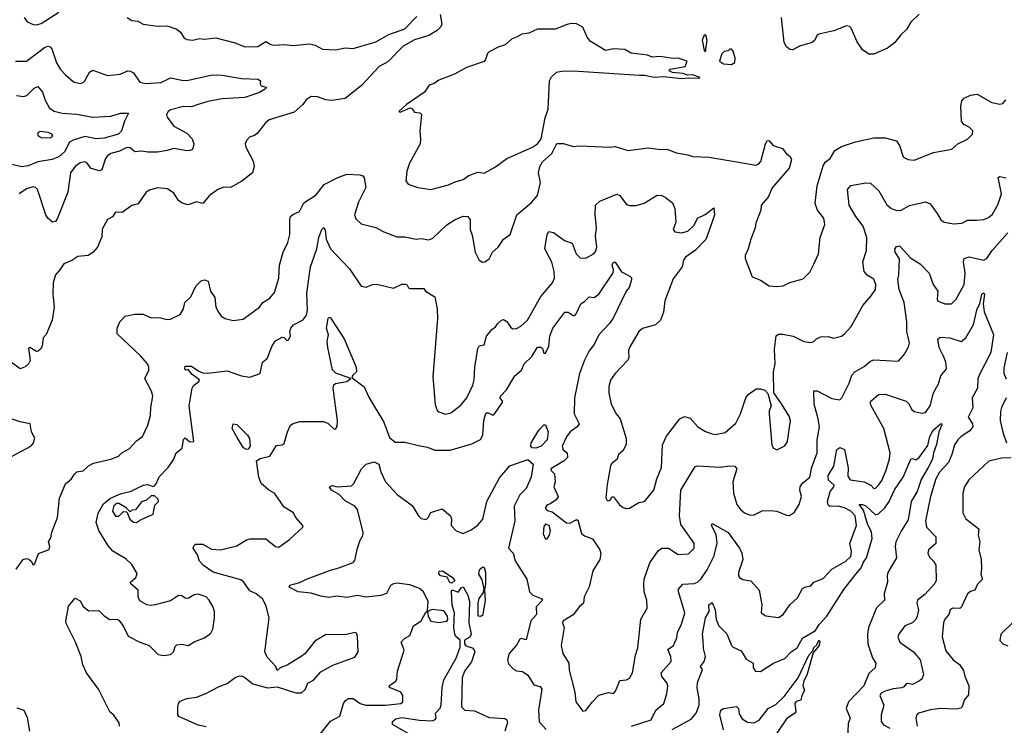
# Model space of a CAD drawing. Extents: x 1552033 to 1694788, y 811965 to 917215.
# Tile 486 of 632: x 1641212 to 1647303, y 874381 to 878742. Entities that reach past the tile are written whole.
import ezdxf

# ---------------------------------------------------------------- set-up
doc = ezdxf.new("R2010")
doc.units = 0

msp = doc.modelspace()

# ---------------------------------------------------------------- linework, layer by layer
at = {"layer": '0CON20XD'}
for points in [[(1643813.5, 878775), (1643822.5, 878715), (1643815, 878696.7), (1643794.2, 878675.8), (1643742.5, 878645), (1643655, 878618), (1643585, 878578.8), (1643489.4, 878480.6), (1643435, 878451.9), (1643326.9, 878335), (1643225, 878255.6), (1643142.2, 878242.2), (1643105, 878246.7), (1643055, 878265.5), (1643015, 878268.1), (1642985, 878247.5), (1642962.9, 878217.1), (1642908.9, 878171.1), (1642755, 878122.9), (1642732.5, 878105), (1642680.9, 878039.1), (1642665, 878026), (1642632.5, 878015), (1642613.9, 877996.1), (1642606.2, 877975), (1642610, 877955), (1642657.1, 877867.1), (1642662.2, 877835), (1642652.9, 877795), (1642586.1, 877743.9), (1642516.7, 877705), (1642475, 877707.1), (1642437.9, 877692.1), (1642385, 877653.1), (1642345, 877605.7), (1642305, 877615.6), (1642255, 877598.6), (1642217, 877607), (1642195, 877623.8), (1642165, 877670), (1642127, 877697), (1642065, 877702), (1642015, 877688.8), (1641993.8, 877675), (1641945.8, 877604.2), (1641905, 877593.8), (1641845, 877551.2), (1641805, 877553.3), (1641785, 877522.5), (1641755, 877507.5), (1641722.7, 877447.3), (1641720.5, 877400.5), (1641693.2, 877336.8), (1641665, 877304), (1641635, 877284), (1641572.4, 877277.6), (1641535, 877253.3), (1641485, 877233.8), (1641461.2, 877195), (1641433.8, 877165), (1641418, 877115), (1641416, 877045), (1641425.8, 876965), (1641412.9, 876885), (1641375, 876796.7), (1641356.7, 876775), (1641350, 876725), (1641340.9, 876705), (1641326.9, 876693.1), (1641315, 876691.9), (1641275, 876715.4), (1641267.4, 876712.6), (1641277.5, 876635), (1641267.3, 876615), (1641245, 876595.6), (1641215, 876583.4), (1641155, 876627.6)], [(1641238.8, 878755), (1641258.3, 878728.3), (1641295, 878712.9), (1641315, 878710.6), (1641345, 878718.9), (1641455, 878789.2)], [(1646775, 878775.8), (1646725, 878726.5), (1646697.9, 878682.1), (1646661.9, 878648.1), (1646625, 878600.6), (1646580, 878565), (1646495, 878528), (1646465, 878528), (1646425, 878555.8), (1646393.1, 878605), (1646355, 878688.8), (1646345, 878699.2), (1646326.9, 878703.1), (1646247.1, 878672.9), (1646155, 878652.9), (1646143.1, 878645), (1646130, 878615), (1646115, 878600.6), (1646035, 878578.9), (1645995, 878555.8), (1645975, 878558), (1645954.5, 878574.5), (1645941.3, 878601.3), (1645925.3, 878755.3)], [(1641876.7, 878755), (1641905, 878737.5), (1641942.1, 878732.1), (1641975, 878714.4), (1642065, 878702.9), (1642125, 878703.8), (1642185, 878683.3), (1642205.8, 878665.8), (1642228.8, 878628.8), (1642245, 878620), (1642283.6, 878616.4), (1642325, 878626), (1642355, 878621.4), (1642425, 878629.2), (1642545, 878600), (1642605, 878573.3), (1642685, 878575.7), (1642735, 878606.2), (1642765, 878588), (1642785, 878584.3), (1642845, 878589.2), (1642903.2, 878583.2), (1643007.7, 878592.3), (1643040, 878585), (1643085, 878558.9), (1643165, 878556.4), (1643225, 878568.5), (1643275, 878563.8), (1643387.3, 878597.3), (1643415.8, 878604.2), (1643495, 878650.6), (1643595, 878686), (1643669.1, 878760.9)], [(1643755, 877692.9), (1643865, 877721.4), (1643905, 877740), (1643956.2, 877753.8), (1643990.4, 877779.6), (1644045, 877800.6), (1644085, 877794.3), (1644155, 877832.9), (1644225.8, 877884.2), (1644385, 877954.4), (1644414.4, 877975), (1644437.8, 878005), (1644463, 878135), (1644480.5, 878189.5), (1644489.6, 878365), (1644500.8, 878389.2), (1644533.1, 878416.9), (1644564.8, 878424.8), (1644635, 878426.9), (1645045, 878399), (1645078.7, 878398.7), (1645135, 878385.9), (1645195, 878390.4), (1645307.9, 878377.9), (1645346.6, 878383.4), (1645415, 878380), (1645420, 878385), (1645375, 878401.2), (1645345, 878398.8), (1645315, 878410), (1645250, 878415), (1645230, 878425), (1645235, 878436.7), (1645328.3, 878451.7), (1645340, 878485), (1645285, 878504.2), (1645255, 878502.9), (1645174.5, 878515.5), (1645125, 878510.8), (1645095, 878523.1), (1644995, 878534.3), (1644955, 878558), (1644885, 878562), (1644835, 878552.5), (1644740.3, 878610.3), (1644723, 878633), (1644696.2, 878695), (1644655.8, 878715.8), (1644625, 878718), (1644597.7, 878712.3), (1644525, 878684.2), (1644415, 878684.2), (1644362.2, 878657.8), (1644318.1, 878651.9), (1644285.4, 878634.6), (1644255, 878621.2), (1644215, 878585.6), (1644175.5, 878574.5), (1644115, 878543.3), (1644105, 878534), (1644094.3, 878495.7), (1644085, 878484.2), (1643975, 878447.5), (1643901.2, 878405), (1643805, 878368.6), (1643775, 878348), (1643745, 878336.7), (1643716, 878295), (1643605, 878218.1), (1643557.5, 878175), (1643565, 878170), (1643627, 878197), (1643635.6, 878195.6), (1643655, 878170), (1643686.4, 878166.4), (1643696.7, 878155), (1643686.4, 878053.6), (1643692, 878005), (1643688.6, 877975), (1643622.9, 877855), (1643605.8, 877805), (1643600, 877745), (1643615, 877726.2), (1643674.3, 877704.3), (1643755, 877692.9)], [(1645455, 878543.3), (1645465.2, 878615), (1645455.6, 878645.6), (1645445, 878647.1), (1645434.5, 878614.5), (1645445, 878552.5), (1645455, 878543.3)], [(1641185, 878485.7), (1641255, 878485.6), (1641365, 878570.4), (1641385, 878578.2), (1641401.2, 878575), (1641411.5, 878561.5), (1641440, 878475), (1641464.4, 878435), (1641495, 878400.6), (1641545, 878357.5), (1641585, 878348), (1641605, 878354.2), (1641615, 878364.2), (1641642.8, 878417.2), (1641665, 878430.8), (1641755, 878398), (1641833.8, 878406.2), (1641880, 878425), (1641895, 878423.8), (1641915, 878413.8), (1641955, 878355.4), (1641992.2, 878347.8), (1642086.6, 878353.4), (1642145, 878382.2), (1642215, 878367.3), (1642245, 878366.9), (1642405, 878401.2), (1642465, 878398.8), (1642585, 878377.9), (1642684.2, 878374.2), (1642702.5, 878365), (1642700, 878345), (1642705, 878332.5), (1642736.7, 878325), (1642732.5, 878315), (1642695, 878291.9), (1642605, 878262), (1642465, 878252.2), (1642375, 878236.8), (1642315, 878216.8)], [(1645615, 878464.2), (1645635, 878476.7), (1645637.8, 878505), (1645625, 878547.5), (1645615, 878560), (1645605, 878560), (1645595, 878550), (1645570, 878545), (1645555, 878530), (1645540, 878485), (1645565, 878470), (1645615, 878464.2)], [(1641193.1, 878273.1), (1641235, 878267.8), (1641256.2, 878273.8), (1641300.6, 878319.4), (1641325, 878328.6), (1641354, 878294), (1641369.2, 878245), (1641396.4, 878195), (1641425, 878176.5), (1641475, 878163.8), (1641565, 878157.6), (1641665, 878139.2), (1641775, 878145.5), (1641835, 878163.9), (1641885.8, 878165), (1641860, 878115), (1641841.5, 878055), (1641823.3, 878035), (1641735, 878009.3), (1641685, 878006.4), (1641615, 878019.7), (1641542.4, 877997.6), (1641520.8, 877985), (1641489.2, 877925), (1641454.4, 877895), (1641413.1, 877876.9), (1641325, 877862.6), (1641265, 877839.4), (1641225, 877833), (1641145, 877851.6)], [(1641190, 875345), (1641233.3, 875405), (1641255, 875412), (1641268.3, 875408.3), (1641283.8, 875395), (1641295, 875372.5), (1641305, 875380), (1641327.7, 875442.3), (1641395, 875467.5), (1641398.8, 875485), (1641390, 875515), (1641405, 875540), (1641410, 875575), (1641446.2, 875665), (1641457.5, 875785), (1641495, 875873.8), (1641532.5, 875905), (1641548.2, 875931.8), (1641565, 875947.5), (1641605, 875952.9), (1641637.7, 875985), (1641668.8, 876001.2), (1641775, 876025.8), (1641824, 876045), (1641844.2, 876065), (1641889.9, 876090.1), (1641935, 876140), (1641971.2, 876165), (1642005.4, 876235), (1642021.2, 876295), (1642022.9, 876345), (1642035.4, 876414.6), (1642027.3, 876445), (1641985.8, 876525), (1642011.4, 876575), (1642011.1, 876595), (1642002.9, 876615), (1641959.5, 876665), (1641815, 876801.2), (1641814.6, 876834.6), (1641831.5, 876875), (1641865, 876910), (1641925, 876922.5), (1641975, 876922.5), (1642025, 876900), (1642075, 876902), (1642125, 876889.2), (1642145, 876890.8), (1642205, 876920), (1642225.4, 876955), (1642234.3, 876995), (1642270.7, 877029.3), (1642300.6, 877095), (1642335, 877128), (1642355, 877134), (1642378.8, 877125), (1642392.5, 877065), (1642419.4, 877025), (1642425.6, 876965.6), (1642440.8, 876935), (1642459.1, 876909.1), (1642483.3, 876895), (1642531.9, 876881.9), (1642595, 876891.4), (1642695, 876964.2), (1642716, 876995), (1642759.3, 877020.7), (1642788.6, 877055), (1642815.5, 877144.5), (1642820, 877225), (1642841.9, 877305), (1642870, 877365), (1642883.3, 877415), (1642882.2, 877505), (1642887.5, 877525), (1642901.3, 877538.7), (1642942.6, 877557.4), (1642970, 877610), (1643045, 877658.9), (1643095.8, 877724.2), (1643175, 877765.5), (1643235, 877788.1), (1643315, 877784), (1643335, 877776.7), (1643343.3, 877765), (1643352.5, 877705), (1643308.1, 877615), (1643282.5, 877535), (1643291.2, 877511.2), (1643325, 877480.8), (1643415, 877456.7), (1643465, 877430), (1643545, 877400), (1643595, 877400), (1643665, 877385.7), (1643695, 877389.2), (1643742.1, 877382.1), (1643767.7, 877392.3), (1643854.2, 877475), (1643905, 877507.8), (1643955, 877526.9), (1643985, 877525.8), (1643999.2, 877505), (1643997.5, 877445), (1644011.2, 877411.2), (1644028.8, 877305), (1644053.3, 877255), (1644075, 877243.3), (1644090, 877245), (1644115, 877263.3), (1644135.7, 877305), (1644172, 877335), (1644204, 877385), (1644245.9, 877414.1), (1644287.5, 877535), (1644376.9, 877613.1), (1644415.4, 877655), (1644434, 877736), (1644422, 877795), (1644429.4, 877835), (1644445, 877863.2), (1644502.9, 877915), (1644535, 877977.5), (1644576.4, 877976.4), (1644635, 877957.5), (1644675, 877963.3), (1644865, 877953.8), (1644895, 877957.5), (1644975, 877932.5), (1645100.9, 877949.1), (1645175, 877940.2), (1645215, 877942.4), (1645275, 877919.8), (1645345, 877907.1), (1645375, 877895.8), (1645475, 877892.6), (1645635.8, 877865.9), (1645765, 877843.7), (1645781.7, 877848.3), (1645795.5, 877865), (1645825, 877973.8), (1645835, 877993.3), (1645845, 877996.2), (1645872.5, 877965), (1645930, 877945), (1645952.5, 877915), (1645977.3, 877897.3), (1645985.7, 877875.7), (1645971.9, 877825), (1645867.4, 877702.6), (1645841.1, 877645), (1645799.4, 877595), (1645797.5, 877565), (1645765.8, 877485), (1645762, 877455), (1645734.3, 877385.7), (1645718.8, 877325), (1645700, 877285), (1645700, 877265), (1645743.6, 877153.6), (1645795, 877131.2), (1645847.7, 877097.7), (1645895, 877093.8), (1645935, 877098), (1645975, 877118), (1646058.8, 877141.2), (1646099.1, 877180.9), (1646125, 877231.2), (1646153.3, 877295), (1646164.4, 877395), (1646193.3, 877476.7), (1646186.5, 877515), (1646147.5, 877565), (1646132.9, 877605), (1646144.4, 877715), (1646182, 877838), (1646197.5, 877862.5), (1646225.2, 877884.8), (1646255, 877934.2), (1646295, 877959.2), (1646382.1, 877987.9), (1646495, 878012.5), (1646565, 878010.8), (1646635, 877993.3), (1646654.3, 877965), (1646676.2, 877895), (1646705, 877878), (1646745, 877874.2), (1646865, 877921.2), (1646978.3, 877941.7), (1647015, 877973.8), (1647075, 878004), (1647106, 878035), (1647108.8, 878055), (1647085, 878078), (1647053.2, 878093.2), (1647038.6, 878115), (1647033, 878207), (1647039.7, 878240.3), (1647055, 878258), (1647092.5, 878275), (1647135, 878280.8), (1647225, 878230), (1647275, 878220), (1647292.5, 878225), (1647312.7, 878247.3)], [(1642315, 878216.8), (1642275, 878203.2), (1642226.2, 878206.2), (1642145, 878185.8), (1642130.6, 878175), (1642120.9, 878155), (1642125, 878139.4), (1642164.7, 878084.7), (1642245, 878041.4), (1642278.8, 878005), (1642289.2, 877975), (1642280, 877940), (1642267.1, 877932.9), (1642245, 877931.9), (1642165, 877946.8), (1642125, 877933.3), (1642065, 877924), (1642005, 877922.9), (1641965, 877929.1), (1641925, 877924.4), (1641895, 877950), (1641875, 877951.1), (1641829.8, 877930.2), (1641775.5, 877914.5), (1641755, 877900.8), (1641743.3, 877885), (1641720, 877815), (1641705, 877808), (1641655, 877821.4), (1641627.2, 877857.2), (1641615, 877864.2), (1641585, 877858.1), (1641554.2, 877835), (1641526.9, 877795), (1641509.5, 877675), (1641445.6, 877514.4), (1641433.3, 877495), (1641415, 877490), (1641385, 877516.2), (1641373.3, 877535), (1641322.4, 877692.4), (1641310, 877705), (1641295, 877708.1), (1641255, 877695.6), (1641208, 877665)], [(1641405, 878012.2), (1641417.5, 878025), (1641410.8, 878035), (1641388.8, 878045), (1641338.9, 878051.1), (1641325.8, 878045), (1641321.4, 878035), (1641326, 878025), (1641345, 878014.6), (1641405, 878012.2)], [(1645746.2, 876445), (1645769.5, 876460.5), (1645795, 876461.2), (1645821.2, 876451.2), (1645840.7, 876430.7), (1645860, 876355), (1645848.8, 876325), (1645848.8, 876305), (1645865, 876112.5), (1645875, 876093.3), (1645895, 876084), (1645945, 876107.5), (1645961.4, 876135), (1645980.8, 876265), (1645971.2, 876291.2), (1645925, 876367.5), (1645876.4, 876436.4), (1645875.8, 876565), (1645885.7, 876615.7), (1645881.5, 876705), (1645891.8, 876788.2), (1645905, 876799.2), (1645931.9, 876798.1), (1645996.7, 876785), (1646063, 876753), (1646105, 876747.5), (1646125, 876752), (1646141.2, 876768.8), (1646165, 876781.2), (1646213.9, 876783.9), (1646245, 876773.8), (1646295, 876785.8), (1646315, 876800), (1646355, 876846), (1646428, 876975), (1646480, 877035), (1646505.6, 877074.4), (1646508.5, 877105), (1646495, 877138), (1646455, 877162.5), (1646436.5, 877186.5), (1646426.7, 877245), (1646449.6, 877315), (1646453.2, 877395), (1646430, 877465), (1646384.6, 877525), (1646343.5, 877595), (1646332.3, 877692.3), (1646352.4, 877717.6), (1646445, 877734.4), (1646475, 877730.8), (1646525.7, 877685), (1646575, 877596.9), (1646605, 877574.4), (1646635, 877562.2), (1646664.5, 877565.5), (1646716.4, 877593.6), (1646815.7, 877615.7), (1646843.2, 877603.2), (1646888, 877545), (1646910, 877505), (1646930, 877490), (1646989.7, 877480.3), (1647040, 877485), (1647075, 877502), (1647132.9, 877502.9), (1647175, 877506), (1647205, 877518.8), (1647230.3, 877539.7), (1647262.9, 877597.1), (1647284.4, 877665), (1647265, 877767.5), (1647275, 877773.8), (1647315, 877764.3)], [(1641830, 874375), (1641827.5, 874395), (1641793.9, 874443.9), (1641770, 874465), (1641700, 874605), (1641624.4, 874705), (1641601.9, 874755), (1641591.4, 874805), (1641557.9, 874895), (1641500.3, 875010.3), (1641497.1, 875025), (1641513.6, 875116.4), (1641555, 875167.5), (1641585, 875150), (1641603.8, 875115), (1641638.8, 875088.8), (1641701.2, 875091.2), (1641735, 875056.7), (1641770, 875035), (1641813, 875037), (1641825, 875031.2), (1641852, 874995), (1641882.1, 874932.1), (1641955, 874895.4), (1642012.5, 874875), (1642069.3, 874819.3), (1642105, 874811.2), (1642145, 874818), (1642164, 874835), (1642172.9, 874867.1), (1642185, 874878), (1642215, 874882), (1642255, 874873.8), (1642295, 874898.8), (1642355, 874920.8), (1642395, 874951.2), (1642406.7, 874975), (1642416.4, 875045), (1642416.7, 875085), (1642407.5, 875115), (1642384.2, 875155), (1642365, 875174.2), (1642315, 875191.9), (1642292.2, 875187.8), (1642254.1, 875164.1), (1642235, 875166), (1642215, 875181.2), (1642195, 875184), (1642145, 875150.8), (1642050, 875125), (1642025, 875120.8), (1641997.5, 875125), (1641955, 875150), (1641944.2, 875175), (1641945.7, 875215.7), (1641900, 875255), (1641896.7, 875265), (1641931.2, 875295), (1641938.3, 875318.3), (1641905.6, 875375.6), (1641868.9, 875408.9), (1641787.4, 875457.4), (1641756.2, 875495), (1641701.2, 875585), (1641686, 875635), (1641697.7, 875692.3), (1641731.2, 875748.8), (1641774.6, 875785.4), (1641835, 875810.8), (1641902.1, 875827.9), (1641975, 875865.6), (1642005, 875869.2), (1642035, 875857.5), (1642045, 875860), (1642057, 875873), (1642075, 875916.2), (1642130, 875975), (1642165.8, 876025), (1642180, 876065), (1642216.6, 876093.4), (1642225, 876147.5), (1642235, 876157.5), (1642265, 876133.3), (1642290, 876135), (1642260.9, 876355), (1642279, 876465), (1642288, 876482), (1642304.2, 876494.2), (1642320, 876505), (1642323.8, 876515), (1642278.6, 876548.6), (1642255, 876580), (1642240, 876575), (1642232.5, 876585), (1642235, 876600), (1642275, 876600), (1642319.3, 876569.3), (1642345, 876559.1), (1642375, 876556.5), (1642495, 876571.1), (1642585, 876541.2), (1642635, 876532.1), (1642698.6, 876555), (1642714.5, 876625.5), (1642742.1, 876647.9), (1642774.4, 876725.6), (1642795, 876756.2), (1642835, 876780), (1642848.3, 876778.3), (1642865, 876760), (1642875, 876762.5), (1642886.2, 876785), (1642882.5, 876815), (1642888.8, 876835), (1642905, 876856), (1642965, 876886.7), (1642986.5, 876915), (1642992.4, 876947.6), (1642989.1, 877050.9), (1643011.8, 877215), (1643049.1, 877325), (1643062.7, 877395), (1643081.3, 877445), (1643093, 877457), (1643102.4, 877442.4), (1643108.4, 877385), (1643134.6, 877325), (1643251.7, 877201.7), (1643325, 877094.4), (1643355, 877089.2), (1643395, 877106.2), (1643422, 877108), (1643525, 877082.5), (1643575, 877106.9), (1643598, 877108), (1643606.2, 877106.2), (1643616.2, 877085), (1643625, 877081.5), (1643711.2, 877081.2), (1643723.1, 877065), (1643778.9, 877028.9), (1643793.5, 876955), (1643796.9, 876895), (1643767.5, 876535), (1643782.9, 876362.9), (1643795, 876326), (1643805, 876317.5), (1643845, 876304.4), (1643878.3, 876311.7), (1643939.8, 876360.2), (1643976.9, 876405), (1644015, 876483.3), (1644022.7, 876515), (1644026.4, 876595), (1644045, 876710), (1644055, 876726.2), (1644085, 876733.3), (1644099.5, 876785), (1644132.1, 876827.9), (1644155, 876843.3), (1644167, 876863), (1644192.5, 876885), (1644205, 876888.8), (1644225, 876876.7), (1644249.6, 876839.6), (1644261.5, 876831.5), (1644285, 876833.1), (1644311.4, 876848.6), (1644352.9, 876885), (1644435, 877030.6), (1644508, 877115), (1644519.5, 877145), (1644518.1, 877185), (1644502.9, 877242.9), (1644461.2, 877325), (1644475.7, 877414.3), (1644485, 877433.8), (1644515, 877426.4), (1644582.5, 877377.5), (1644630, 877360), (1644653.9, 877293.9), (1644679.7, 877269.7), (1644715, 877267.5), (1644765, 877297.5), (1644776.7, 877313.3), (1644781.8, 877335), (1644774.5, 877405), (1644780.3, 877455), (1644771.9, 877535), (1644774.7, 877595.3), (1644800.1, 877619.9), (1644905, 877663.3), (1644925, 877655.6), (1644965, 877600), (1644985, 877592.9), (1645026.3, 877593.7), (1645075, 877607.5), (1645155, 877658), (1645185, 877655.8), (1645205, 877646), (1645249.1, 877609.1), (1645264.2, 877575), (1645269.7, 877490.3), (1645253.8, 877445), (1645265, 877430), (1645305, 877424.5), (1645345, 877435.6), (1645385, 877471.9), (1645405.6, 877515), (1645451.7, 877538.3), (1645505, 877580), (1645510.8, 877535), (1645490.5, 877480.5), (1645455.6, 877384.4), (1645391.9, 877318.1), (1645330.5, 877275), (1645318.5, 877255), (1645309.4, 877215), (1645255, 877140), (1645203.5, 877005), (1645193.5, 876935), (1645175, 876883.8), (1645144.2, 876855.8), (1645065, 876834.2), (1645042.5, 876815), (1644983.6, 876716.4), (1644977.8, 876695), (1644980.8, 876655), (1644973.4, 876636.6), (1644895, 876556), (1644867, 876513), (1644856, 876475), (1644856, 876435), (1644870, 876365), (1644901.2, 876305), (1644925.4, 876275.4), (1644963, 876153), (1644964.2, 876115.8), (1644943, 876077), (1644916, 876055), (1644908.8, 876025), (1644875, 875998.6), (1644867.3, 875985), (1644845, 875870), (1644837.2, 875787.2), (1644845, 875769.2), (1644855, 875768), (1644866.7, 875775), (1644875, 875792.5), (1644885, 875792.5), (1644922.9, 875742.9), (1644945, 875726.2), (1644965, 875720), (1644985, 875722), (1645042.3, 875757.7), (1645077.5, 875765), (1645134, 875835), (1645154, 875905), (1645182.5, 875975), (1645188.1, 876115), (1645212.2, 876167.8), (1645295, 876275.8), (1645325, 876288.9), (1645359.8, 876279.8), (1645406, 876225), (1645455, 876197.1), (1645495, 876182.5), (1645515, 876178), (1645575, 876190), (1645642.2, 876247.8), (1645670, 876305), (1645704.3, 876405), (1645718, 876425), (1645746.2, 876445)], [(1644705, 877001.2), (1644735, 877030), (1644765, 877023.9), (1644795, 877045.4), (1644882.7, 877177.3), (1644886, 877195), (1644877.3, 877225), (1644885, 877244.3), (1644895, 877242.9), (1644933.9, 877183.9), (1644986.4, 877156.4), (1644995.9, 877145.9), (1644996, 877135), (1644983, 877087), (1644964.3, 877065), (1644882.7, 876897.3), (1644860, 876865), (1644793.9, 876795), (1644765.3, 876734.7), (1644735.5, 876695), (1644705, 876638), (1644675.3, 876554.7), (1644643.8, 876405), (1644641.2, 876305), (1644673.5, 876245), (1644660, 876225), (1644617.5, 876195), (1644595, 876162.9), (1644568.2, 876105), (1644574.1, 876084.1), (1644598.6, 876065), (1644600, 876035), (1644580.6, 876015), (1644497.5, 875965), (1644500, 875955), (1644520, 875935), (1644524, 875885), (1644516.2, 875855), (1644543.8, 875795), (1644530, 875775), (1644492.3, 875747.7), (1644475, 875742.5), (1644465, 875730), (1644465, 875720), (1644475, 875707.5), (1644505, 875700), (1644595, 875632.5), (1644615, 875630), (1644655, 875651.2), (1644665, 875650), (1644686.4, 875566.4), (1644705, 875551.4), (1644755, 875533.8), (1644800.6, 875465), (1644806.8, 875443.2), (1644800.8, 875405), (1644756.7, 875335), (1644733.8, 875236.2), (1644702.7, 875175), (1644699.6, 875135), (1644675, 875114.3), (1644636, 875064), (1644572.5, 875025), (1644569.4, 875015), (1644580, 874985), (1644562, 874875), (1644572, 874825), (1644608.1, 874765), (1644611.5, 874721.5), (1644646.9, 874585), (1644652.9, 874525), (1644695, 874467.5), (1644715, 874472.5), (1644754.2, 874525), (1644795, 874566.7), (1644855, 874583.3), (1644885, 874576.7), (1644897.9, 874592.1), (1644925, 874656.9), (1644965, 874662.5), (1644985, 874671.5), (1645002.9, 874705), (1645020.5, 874815), (1645035, 874860), (1645053.9, 875036.1), (1645093.1, 875105), (1645090.6, 875155), (1645074.4, 875205), (1645071.9, 875255), (1645074.4, 875285), (1645110.6, 875385), (1645160.8, 875459.2), (1645183.6, 875476.4), (1645225.5, 875475.5), (1645285, 875436), (1645348.8, 875441.2), (1645384.2, 875475.8), (1645385, 875506.7), (1645301.9, 875621.9), (1645293.7, 875675), (1645300.9, 875835), (1645390.6, 875979.4), (1645405.6, 875984.4), (1645545, 875975.6), (1645605, 875985.4), (1645635, 875982), (1645647.1, 875965), (1645622.7, 875885), (1645627.5, 875815), (1645647.5, 875745), (1645671.9, 875711.9), (1645695, 875693.1), (1645730.5, 875680.5), (1645755, 875681.5), (1645805, 875706.9), (1645855, 875708.6), (1645895, 875704.3), (1645955, 875678.8), (1645973.3, 875676.7), (1646005, 875698.8), (1646034.5, 875745.5), (1646048.6, 875795), (1646036.9, 875835), (1646039.4, 875855), (1646055, 875876.7), (1646100.5, 875915), (1646112.8, 875977.2), (1646145.5, 876065), (1646145.5, 876145.5), (1646159.5, 876225), (1646151.8, 876275), (1646126.2, 876365), (1646125, 876447.5), (1646145, 876447.8), (1646235, 876401.2), (1646285, 876393.1), (1646296.9, 876405), (1646342.2, 876495), (1646359.5, 876545), (1646378.6, 876565), (1646435, 876597.5), (1646475, 876632.2), (1646495, 876639.4), (1646647.9, 876632.1), (1646685.7, 876675), (1646710.7, 876719.3), (1646716.5, 876745), (1646698.8, 876815), (1646700.5, 876875), (1646682.9, 876995), (1646651.2, 877075), (1646644.1, 877135.9), (1646650.8, 877165), (1646654.7, 877264.7), (1646628, 877305), (1646626.4, 877323.6), (1646635, 877340), (1646655, 877343.8), (1646725, 877267.5), (1646782.7, 877232.7), (1646837.5, 877175), (1646862.9, 877105), (1646892.3, 877065), (1646886.4, 877015), (1646890, 877005), (1646935, 876985.8), (1646976.7, 876985), (1647004.5, 877015.5), (1647053.8, 877105), (1647061.1, 877175), (1647050.6, 877245), (1647053.5, 877266.5), (1647085, 877276.7), (1647175, 877256.5), (1647194.7, 877265.3), (1647227.5, 877315), (1647325.1, 877424.9)], [(1642365, 874371.8), (1642315, 874382.2), (1642195.8, 874434.2), (1642190.4, 874445), (1642189.6, 874495), (1642194, 874515), (1642205, 874529.1), (1642245, 874545.5), (1642305, 874553.6), (1642362.8, 874577.2), (1642445, 874621.4), (1642495, 874640), (1642543.8, 874676.2), (1642565, 874684.4), (1642585, 874685.6), (1642605, 874677.1), (1642655, 874637.5), (1642745, 874612), (1642805, 874618.8), (1642920.4, 874580.4), (1642955, 874582.2), (1642977.7, 874602.3), (1642995, 874641.2), (1643029.5, 874660.5), (1643075, 874711.2), (1643148.3, 874751.7), (1643285, 874802.5), (1643306.2, 874835), (1643302.2, 874932.2), (1643295, 874950), (1643285, 874954), (1643225, 874939.4), (1643107.3, 874942.7), (1643038.3, 874901.7), (1643018, 874875), (1642976.6, 874823.4), (1642953.8, 874805), (1642867.2, 874752.8), (1642824, 874736), (1642805, 874720), (1642796.7, 874745), (1642742.1, 874802.1), (1642727.3, 874835), (1642755.4, 875045), (1642736.4, 875116.4), (1642715, 875160), (1642675, 875193.3), (1642635, 875211.4), (1642598.6, 875265), (1642580.5, 875280.5), (1642408.1, 875328.1), (1642348.5, 875368.5), (1642325.2, 875395.2), (1642311.2, 875435), (1642284.7, 875475), (1642289.2, 875490.8), (1642300.4, 875499.6), (1642345, 875500.7), (1642399.1, 875469.1), (1642455, 875465.9), (1642555, 875489.8), (1642615, 875526.4), (1642637, 875533), (1642734.2, 875534.2), (1642795, 875486.2), (1642815, 875482), (1642881.1, 875528.9), (1642963.3, 875605), (1642962.5, 875615), (1642917.7, 875667.7), (1642906.2, 875695), (1642848.2, 875728.2), (1642787.8, 875815), (1642753.7, 875833.7), (1642705.2, 875875.2), (1642690.4, 875915), (1642677.3, 876015), (1642699.4, 876030.6), (1642760, 876045), (1642800.7, 876109.3), (1642835, 876113.8), (1642848.3, 876121.7), (1642868, 876195), (1642888, 876235), (1642903, 876247), (1642945, 876257.5), (1643088.5, 876258.5), (1643117.6, 876247.6), (1643155, 876213.8), (1643165, 876211.2), (1643175, 876227.5), (1643177.3, 876262.7), (1643151.8, 876465), (1643155.3, 876484.7), (1643165, 876492.7), (1643235, 876505.4), (1643260, 876525), (1643167.8, 876557.8), (1643147.6, 876577.6), (1643117.3, 876715), (1643114.7, 876754.7), (1643121.6, 876795), (1643109.6, 876835), (1643120, 876895), (1643125, 876902.5), (1643135, 876900), (1643218.8, 876768.8), (1643293.3, 876595), (1643294.6, 876565.4), (1643271.8, 876545), (1643265.8, 876535), (1643268.8, 876528.8), (1643341.8, 876471.8), (1643373.8, 876405), (1643463.9, 876255), (1643500.5, 876160.5), (1643535, 876130.4), (1643595, 876130.9), (1643679.7, 876109.7), (1643735, 876099.1), (1643780.4, 876080.4), (1643875, 876082.3), (1644009.1, 876120.9), (1644062, 876148), (1644075.9, 876174.1), (1644082.5, 876265), (1644095, 876308.8), (1644105, 876314), (1644135, 876298.8), (1644145, 876300), (1644197.5, 876375), (1644198, 876385), (1644183.8, 876405), (1644185.8, 876415), (1644223.5, 876455), (1644275, 876540), (1644316.2, 876575), (1644332, 876615), (1644379.8, 876660.2), (1644415, 876717.5), (1644435, 876718.8), (1644445, 876710), (1644455, 876681.2), (1644465, 876681.4), (1644485, 876723.8), (1644490.4, 876785), (1644509.2, 876835), (1644585, 876933.8), (1644605, 876933.8), (1644635, 876913.8), (1644645, 876913.8), (1644655, 876923.3), (1644683.8, 876985), (1644705, 877001.2)], [(1645905, 875046.3), (1645935.3, 875064.7), (1645975, 875125.3), (1646022.4, 875167.6), (1646055, 875225.4), (1646075, 875237.1), (1646105, 875242.5), (1646123.6, 875266.4), (1646181.5, 875288.5), (1646235, 875346), (1646322.9, 875395), (1646352.9, 875425), (1646356.4, 875455), (1646347.1, 875505), (1646388.8, 875615), (1646379.2, 875675), (1646354, 875705), (1646314.7, 875725.3), (1646275, 875734.8), (1646223.9, 875733.9), (1646213.5, 875743.5), (1646209.6, 875765), (1646224.8, 875825.2), (1646248.5, 875855), (1646250, 875865), (1646215.8, 875895), (1646212.8, 875925), (1646248.2, 875981.8), (1646267.5, 876085), (1646285, 876098.6), (1646314.4, 876084.4), (1646337.6, 875972.4), (1646335, 875920), (1646348.7, 875898.7), (1646436.2, 875885), (1646476.7, 875865), (1646495, 875844.2), (1646505, 875846), (1646525, 875864.3), (1646545, 875894.3), (1646572.3, 875957.7), (1646592.6, 876027.4), (1646595.9, 876065), (1646557.7, 876215), (1646478.5, 876355), (1646473.5, 876375), (1646477.1, 876385), (1646525, 876424.4), (1646565, 876427.5), (1646695, 876384.3), (1646714.3, 876365), (1646728.6, 876335), (1646745, 876321.1), (1646795, 876310.9), (1646815.8, 876315), (1646845, 876355.8), (1646865.2, 876434.8), (1646895, 876492), (1646909.8, 876540.2), (1646944.2, 876585), (1646940.8, 876625), (1646927, 876663), (1646900, 876715), (1646892, 876768), (1646905, 876779.2), (1646965, 876776), (1647035, 876753.8), (1647064.5, 876775.5), (1647112.8, 876857.2), (1647134.6, 876955.4), (1647152, 876985), (1647164.5, 877045), (1647175, 877053.8), (1647180.8, 877045), (1647171.2, 876985), (1647177, 876937), (1647235.5, 876795.5), (1647218.5, 876685), (1647146.1, 876545), (1647138.8, 876521.2), (1647137.5, 876465), (1647103.1, 876405), (1647107.3, 876342.7), (1647078.1, 876285), (1647105.6, 876245), (1647107.1, 876225), (1647089.7, 876200.2), (1647034.8, 876165.2), (1647014.1, 876145), (1646995, 876113.3), (1646977.3, 876055), (1646957.2, 876005), (1646902.5, 875945), (1646880, 875905), (1646845.3, 875795), (1646815.3, 875645), (1646821.8, 875605), (1646878.1, 875545), (1646878.4, 875505), (1646833.3, 875465), (1646830, 875445), (1646839.1, 875419.1), (1646865.4, 875395), (1646879.7, 875369.7), (1646881.4, 875275), (1646873.4, 875256.6), (1646810.7, 875189.3), (1646765, 875153.8), (1646761.5, 875135), (1646771.5, 875095), (1646764.5, 875055), (1646754.5, 875035), (1646735, 875013.8), (1646687.8, 874995), (1646650, 874945), (1646643.1, 874925), (1646656.4, 874895), (1646740, 874835), (1646782.5, 874785), (1646802.9, 874695), (1646793.2, 874666.8), (1646778.8, 874655), (1646735, 874633.8), (1646705, 874640), (1646695, 874636.7), (1646681.7, 874618.3), (1646668.3, 874611.7), (1646615, 874607), (1646565, 874592.2), (1646540.9, 874579.1), (1646533.1, 874565), (1646558.1, 874505), (1646540.4, 874445), (1646540, 874405), (1646555, 874384.4), (1646595, 874362.5)], [(1647319.7, 876685), (1647299.8, 876590.2), (1647300.6, 876555), (1647313.1, 876523.1)], [(1647314.6, 876405), (1647284.4, 876345), (1647278.7, 876321.3), (1647277.1, 876265), (1647293.5, 876193.5), (1647316.1, 876126.1)], [(1641165, 876043.3), (1641280, 876105), (1641295, 876122.5), (1641306.2, 876155), (1641284, 876195), (1641277.5, 876245), (1641215, 876256.2), (1641115, 876290)], [(1642615, 876085.3), (1642596.2, 876095), (1642559.1, 876155), (1642526, 876215), (1642532.5, 876245), (1642555, 876239.2), (1642621.4, 876175), (1642632.5, 876152.5), (1642638.1, 876105), (1642625, 876087.1), (1642615, 876085.3)], [(1644405, 876093.8), (1644382.5, 876095), (1644374.4, 876105), (1644375, 876127.5), (1644422.5, 876205), (1644455, 876237.5), (1644465, 876237.5), (1644481.2, 876195), (1644473.8, 876145), (1644438, 876105), (1644405, 876093.8)], [(1645247.5, 874355), (1645365, 874418), (1645397.5, 874455), (1645414.4, 874505), (1645415.6, 874545), (1645403.1, 874613.1), (1645405.2, 874645.2), (1645436.2, 874725), (1645423.3, 874745), (1645445, 874775.8), (1645453.8, 874805), (1645441.5, 874855), (1645439.5, 874905), (1645436.1, 874945), (1645454.3, 875045), (1645477.8, 875085), (1645474.6, 875125.4), (1645495, 875140), (1645515, 875094.2), (1645520, 875035), (1645537.1, 874995), (1645587.1, 874947.1), (1645615.5, 874875), (1645625, 874863.8), (1645675, 874841.8), (1645705, 874790.4), (1645748.8, 874765), (1645750, 874735), (1645763.3, 874715), (1645795, 874714), (1645875, 874764), (1645945, 874793.3), (1645985, 874834.6), (1646020.9, 874859.1), (1646055, 874919.5), (1646135, 874967.5), (1646156.9, 875003.1), (1646205, 875054.8), (1646309.9, 875220.1), (1646384.4, 875315), (1646417.9, 875355), (1646431.2, 875388.8), (1646451.1, 875415), (1646485.4, 875535), (1646480.7, 875575), (1646457.2, 875625), (1646431.2, 875711.2), (1646404.3, 875745.7), (1646425, 875746.5), (1646445, 875738.2), (1646505, 875682.1), (1646525, 875688), (1646563.1, 875725), (1646590, 875765), (1646623.2, 875836.8), (1646677.1, 875915), (1646724.6, 876025.4), (1646735, 876029.2), (1646755, 876020.8), (1646775, 876035.7), (1646829.5, 876110.5), (1646842.7, 876165), (1646862, 876205), (1646905, 876242.5), (1646915, 876246.7), (1646915.6, 876235.6), (1646896.9, 876195), (1646884, 876116), (1646863.8, 876063.8), (1646858, 876025), (1646829.2, 875970.8), (1646789.1, 875900.9), (1646763.7, 875825), (1646725.7, 875765), (1646708.3, 875651.7), (1646666.2, 875585), (1646631.8, 875515), (1646628.5, 875485), (1646636.2, 875415), (1646582.7, 875325), (1646577.5, 875305), (1646580, 875265), (1646560, 875195), (1646560.6, 875155), (1646512.6, 875107.4), (1646463.1, 874985), (1646456.5, 874945), (1646458.9, 874885), (1646487.3, 874797.3), (1646506.9, 874765), (1646503.2, 874736.8), (1646465, 874701.2), (1646434, 874625), (1646338.8, 874525), (1646324.2, 874484.2), (1646348.8, 874425), (1646337.7, 874392.3), (1646332, 874298)], [(1647345.5, 876034.5), (1647285, 876031.5), (1647206.3, 876013.7), (1647082.4, 875897.6), (1647055.5, 875854.5), (1647046.7, 875815), (1647045.6, 875695), (1647065, 875656), (1647144.3, 875595), (1647141.1, 875555), (1647151.1, 875515), (1647144.2, 875465), (1647160, 875405), (1647162.5, 875345), (1647157.5, 875315), (1647167.5, 875285), (1647136.4, 875253.6), (1647120, 875215), (1647093, 875207), (1647075, 875192.5), (1647050.5, 875140.5), (1647037.7, 875112.3), (1647026.7, 875103.3), (1646985, 875105.4), (1646968, 875095), (1646958.8, 875065), (1646935, 875036), (1646926.5, 875015), (1646917.3, 874927.3), (1646940.3, 874840.3), (1646986.7, 874785), (1647026.1, 874756.1), (1647049.9, 874719.9), (1647058, 874685), (1647084.2, 874625), (1647080.3, 874569.7), (1647055, 874536.7), (1647042.5, 874495), (1647032.8, 874487.2), (1647005, 874481), (1646905.2, 874484.8), (1646843, 874477), (1646774, 874455), (1646762, 874445), (1646755.8, 874425), (1646764.4, 874375)], [(1643055, 874305.8), (1643135, 874405.8), (1643192.4, 874437.6), (1643214.7, 874515.3), (1643226.4, 874533.6), (1643245, 874546.7), (1643275, 874546.7), (1643317.9, 874515), (1643354, 874506), (1643475.6, 874504.4), (1643570, 874515), (1643582, 874525), (1643582.9, 874565), (1643568.8, 874585), (1643500, 874615), (1643496.7, 874625), (1643519.5, 874640.5), (1643537.6, 874652.4), (1643544.3, 874665), (1643549.4, 874715), (1643590.8, 874845), (1643572.5, 874895), (1643593.1, 874916.9), (1643625, 874935.8), (1643647.5, 874995), (1643694.4, 875025.6), (1643725, 875080), (1643733.9, 875086.1), (1643737.8, 875145), (1643709.1, 875205), (1643685, 875226), (1643625, 875248), (1643545, 875260.2), (1643524.1, 875255.9), (1643506.1, 875243.9), (1643480, 875195), (1643445, 875183), (1643353.5, 875173.5), (1643302.2, 875182.2), (1643235, 875171.5), (1643175, 875179.6), (1643125, 875170.4), (1643075, 875178.2), (1643015, 875197.7), (1642935, 875204.7), (1642878.6, 875235), (1642883.3, 875246.7), (1642945.8, 875264.2), (1642985.6, 875284.4), (1643135, 875340), (1643186.6, 875353.4), (1643275, 875388), (1643285, 875398.8), (1643301.5, 875475), (1643317.5, 875525), (1643335.5, 875554.5), (1643337.4, 875572.6), (1643300.6, 875715), (1643285, 875735.6), (1643225, 875768.6), (1643187.4, 875807.4), (1643141.1, 875835), (1643128, 875855), (1643145, 875862.2), (1643175, 875855.6), (1643265, 875861.2), (1643278.8, 875875), (1643326, 875965), (1643354.2, 875995), (1643405, 876008.7), (1643432.9, 875995), (1643445, 875947.5), (1643475, 875886), (1643546.7, 875806.7), (1643638.7, 875738.7), (1643678.1, 875675), (1643695, 875659.1), (1643726.3, 875653.6), (1643739.5, 875665), (1643755, 875696.2), (1643825, 875718), (1643876.2, 875676.2), (1643883.3, 875655), (1643881.9, 875615), (1643912.9, 875582.9), (1643955, 875566.9), (1644005, 875587.9), (1644045, 875616.9), (1644076.5, 875655), (1644101.6, 875765), (1644180.3, 875909.8), (1644244, 875985), (1644355, 876023.2), (1644388.4, 875995), (1644375, 875913.8), (1644344.7, 875845), (1644305, 875805.3), (1644271.1, 875735), (1644274.7, 875645), (1644235.9, 875475.9), (1644265.5, 875445.5), (1644277.3, 875397.3), (1644349.2, 875285), (1644365.8, 875205), (1644385.5, 875185.5), (1644437.5, 875165), (1644446.2, 875155), (1644407, 875113), (1644408.1, 875065), (1644374.4, 875025.6), (1644345, 874910), (1644315, 874917.5), (1644305, 874912.5), (1644284.2, 874875.8), (1644240, 874825), (1644230, 874785), (1644235, 874760), (1644267, 874727), (1644285, 874717.5), (1644323, 874713), (1644355, 874690), (1644391.4, 874631.4), (1644431.3, 874621.3), (1644441.9, 874605), (1644420.9, 874475), (1644425, 874402.5), (1644468.6, 874355)], [(1641935, 875634.4), (1641958.8, 875651.2), (1642036.7, 875685), (1642048.3, 875741.7), (1642070, 875765), (1642068.3, 875778.3), (1642045, 875800), (1642025, 875800), (1641997, 875773), (1641965, 875762.5), (1641928.3, 875711.7), (1641905, 875710), (1641895, 875700), (1641870, 875725), (1641825, 875751.2), (1641815, 875753.8), (1641793.5, 875736.5), (1641785.7, 875705), (1641805, 875673.3), (1641825, 875673.3), (1641855, 875702.5), (1641875, 875700), (1641892.5, 875655), (1641915, 875636.7), (1641935, 875634.4)], [(1644465, 875531.2), (1644475, 875533.8), (1644488.6, 875555), (1644495.8, 875585.8), (1644486.7, 875615), (1644465, 875623.3), (1644455, 875610), (1644450.9, 875565), (1644465, 875531.2)], [(1644996.2, 874375), (1645118.6, 874415), (1645147.1, 874475), (1645196.9, 874515), (1645215.3, 874574.7), (1645221.1, 874625), (1645215, 874643.6), (1645183.2, 874683.2), (1645180.4, 874705), (1645241.1, 874775), (1645239.5, 874805), (1645221.3, 874848.7), (1645255.8, 874875), (1645277.9, 874922.1), (1645281.1, 874955), (1645305.5, 875005), (1645325.5, 875075), (1645286.2, 875205), (1645287.1, 875222.9), (1645315, 875252.9), (1645385, 875257.3), (1645405, 875266.4), (1645425.2, 875284.8), (1645465, 875342.5), (1645504.8, 875425), (1645526.6, 875505), (1645520.7, 875560.7), (1645491.1, 875615), (1645495, 875628.8), (1645595, 875571.5), (1645665.4, 875475.4), (1645678.8, 875445), (1645684.5, 875405), (1645658.6, 875325), (1645659.2, 875305), (1645665, 875293.8), (1645685, 875281.2), (1645734.2, 875274.2), (1645785.7, 875215.7), (1645803.3, 875125), (1645798.9, 875075), (1645826.8, 875056.8), (1645905, 875046.3)], [(1644065, 875054.7), (1644078, 875065), (1644092.5, 875155), (1644088.8, 875215), (1644095.8, 875255), (1644096.2, 875325), (1644086.2, 875355), (1644077.7, 875357.7), (1644055, 875339.2), (1644049.4, 875315), (1644070, 875280), (1644082, 875225), (1644078.8, 875201.2), (1644051.4, 875165), (1644045.4, 875135.4), (1644045, 875056.7), (1644065, 875054.7)], [(1643885, 875260), (1643873.5, 875263.5), (1643856.7, 875296.7), (1643814.6, 875304.6), (1643805, 875317.5), (1643806.9, 875333.1), (1643826.5, 875336.5), (1643887, 875297), (1643903.8, 875275), (1643885, 875260)], [(1643615, 874330), (1643518.8, 874385), (1643517.5, 874405), (1643538.8, 874421.2), (1643575, 874428.8), (1643685, 874412.7), (1643765, 874409.2), (1643782.7, 874417.3), (1643788, 874425), (1643784.5, 874455), (1643813.1, 874486.9), (1643819.8, 874505), (1643825.8, 874615), (1643835, 874661.8), (1643911.1, 874795), (1643936.3, 874863.6), (1643937.1, 874907.1), (1643910.4, 874930.4), (1643903.1, 874945), (1643897.4, 874985), (1643902.4, 875075), (1643886.9, 875123.1), (1643882, 875208), (1643885, 875216.7), (1643893.6, 875216.4), (1643925, 875204), (1643945, 875232.5), (1643955, 875237.5), (1643985, 875186), (1643993.8, 875145), (1643990, 875015), (1644005.4, 874944.6), (1643995.4, 874924.6), (1643963.9, 874906.1), (1643964.2, 874884.2), (1643971.4, 874871.4), (1644017.1, 874857.1), (1644027.5, 874835), (1644006.1, 874773.9), (1643964.3, 874715), (1643949.2, 874675), (1643945.7, 874495), (1643964.9, 874474.9), (1644025, 874470), (1644115, 874428.8), (1644213.4, 874423.4), (1644224.4, 874414.4), (1644228.5, 874398.5), (1644213.5, 874345)], [(1643805, 875016.2), (1643855, 875023.6), (1643861.3, 875035), (1643858.6, 875055), (1643835, 875087.8), (1643764.3, 875095.7), (1643735.5, 875084.5), (1643739.4, 875055), (1643754.2, 875024.2), (1643805, 875016.2)], [(1647353.8, 875015), (1647282, 874945), (1647275.7, 874905), (1647294.4, 874885), (1647325, 874872.1)], [(1645566.4, 874353.6), (1645543, 874445), (1645549.6, 874475), (1645565, 874484), (1645645, 874496.8), (1645657.5, 874485), (1645662.4, 874452.4), (1645681.4, 874421.4), (1645715, 874399.1), (1645755, 874395.3), (1645787.1, 874412.9), (1645842.5, 874485), (1645889.7, 874510.3), (1645940.8, 874559.2), (1646028.1, 874675), (1646094.2, 874815), (1646119.2, 874840.8), (1646125, 874861.1), (1646141.9, 874878.1), (1646155, 874906.2), (1646161.2, 874901.2), (1646156.5, 874875), (1646121.1, 874828.9), (1646080.4, 874689.6), (1646061.8, 874655), (1646056, 874626), (1646067.5, 874595), (1646050, 874565), (1646043, 874537), (1646015, 874527.5), (1646007.5, 874515), (1646012.5, 874465), (1646007.5, 874455), (1645955, 874420.9), (1645856, 874275)], [(1641195, 874488), (1641236.7, 874475), (1641258.3, 874428.3), (1641271.9, 874345)]]:
    msp.add_lwpolyline(points, dxfattribs=at)

doc.saveas('drawing.dxf')
